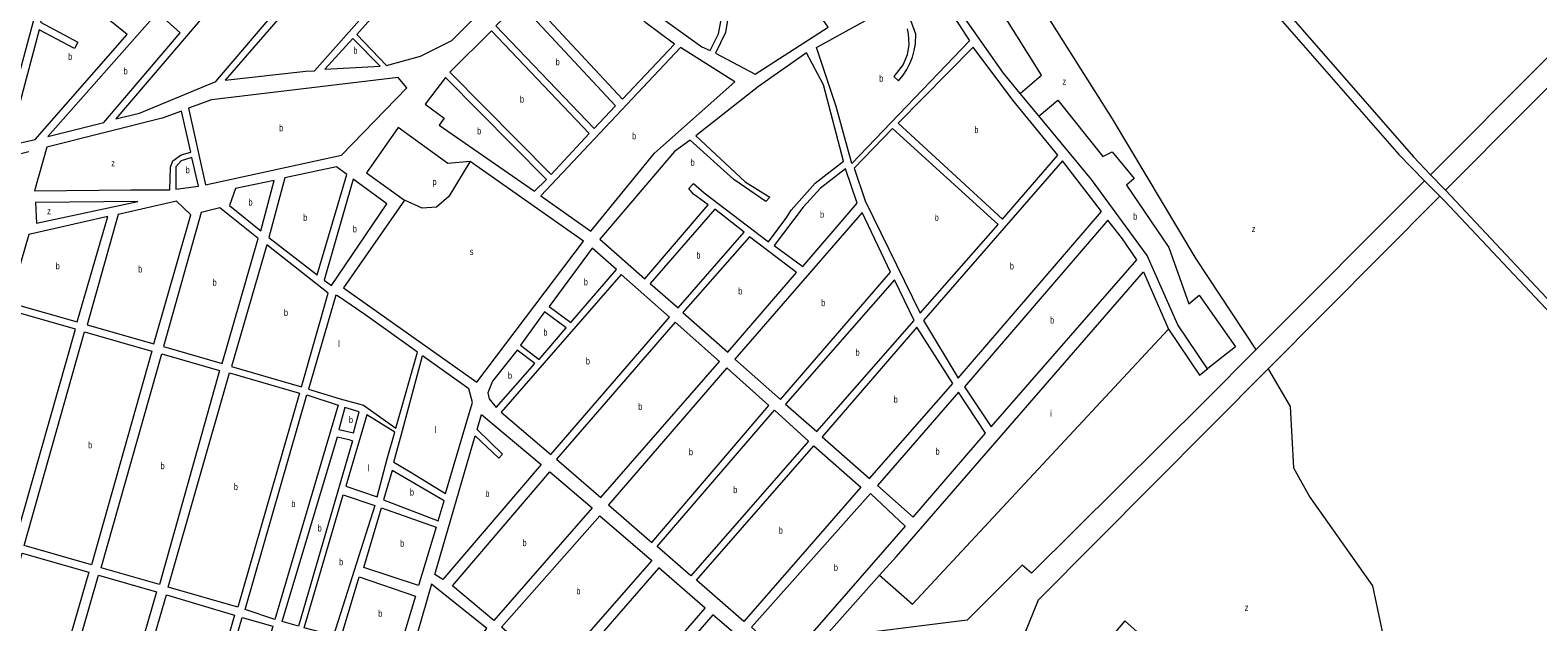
# Model space of a CAD drawing. Extents: x 639657 to 671642, y 222838 to 252123.
# Drawn here: x 654887 to 657140, y 245889 to 246773 of the extents above; entities that cross this region are included whole.
import ezdxf

# ---------------------------------------------------------------- set-up
doc = ezdxf.new("R2010")
doc.units = 0
doc.header["$LTSCALE"] = 4
for name, color, linetype, lineweight in [('1', 7, 'Continuous', 13), ('15', 7, 'Continuous', 13), ('21', 7, 'Continuous', 13)]:
    doc.layers.add(name, color=color, linetype=linetype, lineweight=lineweight)
doc.layers.add('7', color=7, linetype='Continuous')

msp = doc.modelspace()

# ---------------------------------------------------------------- linework, layer by layer
at = {"layer": '1'}
for p, q in [((655386.64, 246348.31), (655346.1, 246376.24)), ((655465.634, 246291.847), (655386.64, 246348.31)), ((655433.4, 246178.179), (655465.634, 246291.847)), ((655542.14, 246237.16), (655473.067, 246286.533))]:
    msp.add_line(p, q, dxfattribs=at)
for points in [[(656979.483, 246556.933), (657312.62, 246891.22), (657479.05, 247042.34), (657487.73, 247057.58), (657491.09, 247070.99), (657491.09, 247082.69), (657482.39, 247146.86), (657485.12, 247179.41), (657492.8, 247212.73), (657506.36, 247238.48), (657529.05, 247260.43), (657544.15, 247270.58), (657550.65, 247280.23), (657547.52, 247300.68), (657465.27, 247664.09), (657450.41, 247708.26), (657430.16, 247748.69), (657407.79, 247783.65), (657351, 247845.86), (657199.3, 248008.4), (656983.359, 247721.198)], [(656855.329, 247550.439), (656511.87, 247089.98), (656953.76, 246583.78), (656979.483, 246556.933)], [(657693.072, 247191.052), (657694.874, 247189.052), (657714.18, 247167.62), (657733.96, 247142.25), (657746.23, 247120.14), (657750.99, 247101.29), (657750.91, 247083.01), (657744.9, 247063.14), (657731.36, 247042.22), (657683.28, 246996.19), (657499.11, 246827.07), (657493.18, 246824.95), (657484.05, 246826.06), (657470.08, 246830.97), (657444.84, 246837.48), (657392.14, 246840.46), (657351.87, 246835.92), (657318.92, 246823.59), (657280.1, 246802.25), (657252.77, 246785.22), (657242.28, 246775.56), (657001.791, 246533.651)], [(656455.38, 247024.12), (656503.01, 247077.96), (656932.22, 246587.09), (656970.615, 246548.035), (656718.539, 246295.093)], [(654884.664, 246591.267), (654835.52, 246578.88), (654915.2, 246874.02), (654927.93, 246865.34), (654974.79, 246946.08), (655012.4, 246983.59), (655014.862, 246992.351)], [(656366.228, 246678.535), (656341.16, 246708.79), (656264.81, 246818.45), (656262.91, 246829.41), (656301.25, 246856.77), (656324.042, 246923.502)], [(656251.16, 246818.14), (656290.49, 246756.93), (656114.86, 246573.82), (656091.39, 246659.01), (656061.89, 246747.15), (656150.41, 246795.89)], [(656197.265, 246774.993), (656198.874, 246767.245), (656199.627, 246751.458), (656197.081, 246735.859), (656191.493, 246721.451), (656177.58, 246703.87), (656184.201, 246697.362), (656191.154, 246705.77), (656196.774, 246714.232), (656201.478, 246723.235), (656205.216, 246732.681), (656207.946, 246742.466), (656209.639, 246752.482), (656210.213, 246767.093), (656200.8, 246792.74)], [(656645.93, 246267.1), (656601.84, 246332.81), (656556.17, 246436.36), (656472.92, 246549.77), (656394.222, 246644.75), (656366.228, 246678.535)], [(655544.3, 246576.53), (655511.1, 246573.84), (655436.9, 246627.41), (655389.24, 246559.9), (655446.08, 246519.13)], [(655446.08, 246519.13), (655354.98, 246387.95), (655554.06, 246246.94), (655713.8, 246457.8), (655544.3, 246576.53)], [(656993.23, 246525.03), (656972.581, 246546.035), (656970.615, 246548.035)], [(656979.483, 246556.933), (656999.875, 246535.651), (657001.791, 246533.651)], [(656993.23, 246525.03), (656991.242, 246523.03), (656736.73, 246267.021)], [(657001.791, 246533.651), (657319.29, 246195.93), (657311.19, 246187.9), (657000.21, 246517.93), (656993.23, 246525.03)], [(656156.216, 245958.476), (656181.51, 245986.76), (656550.27, 246412.07), (656588.07, 246326.03)], [(655346.1, 246376.24), (655343.3, 246377.07), (655302.75, 246236.51), (655349.81, 246222.16)], [(656588.07, 246326.03), (656634.3, 246257.44), (656645.93, 246267.1)], [(656718.539, 246295.093), (656641.75, 246218.04), (656383.1, 245961.57), (656369.06, 245973.38), (656287.11, 245891.49), (656072.05, 245864.36), (656156.216, 245958.476)], [(655430.211, 246127.347), (655443.058, 246175.065), (655473.067, 246286.533)], [(656736.73, 246267.021), (656393.24, 245921.51), (656352, 245820.62), (656358.507, 245696.824)], [(655349.81, 246222.16), (655384.93, 246212.9), (655433.4, 246178.179)], [(655541.23, 246195.3), (655547.9, 246216.83), (655542.14, 246237.16)], [(655389.743, 246198.281), (655358.25, 246091.53), (655405.11, 246075.9), (655420.454, 246132.529)], [(655420.454, 246132.529), (655431.81, 246172.572), (655389.743, 246198.281)], [(655554.536, 246176.309), (655561.13, 246198.93), (655650.12, 246124.01)], [(655430.211, 246127.347), (655454.6, 246113.17), (655507.61, 246080.72), (655541.23, 246195.3)], [(655554.536, 246176.309), (655592.577, 246139.677), (655586.863, 246133.245), (655551.774, 246166.833)], [(655650.12, 246124.01), (655503.36, 245952.21), (655491.34, 245959.52), (655551.774, 246166.833)]]:
    msp.add_lwpolyline(points, dxfattribs=at)
for points in [[(655392.36, 246964.17), (655327.89, 247007.53), (655014.57, 246640.4), (655050.07, 246649.12), (655164.1, 246696.18)], [(655839.01, 246915.58), (655770.95, 246978.01), (655708.94, 246912.15), (655814.07, 246802.86), (655890.64, 246748.24), (655902.69, 246742.78), (655915.33, 246767.59), (655927.82, 246833.18)], [(655466.12, 246886.56), (655402.49, 246956.76), (655178.02, 246698.25), (655298.78, 246711.47), (655311.63, 246712.03)], [(655806.95, 246784.12), (655695.57, 246897.2), (655627.41, 246825.05), (655771.73, 246669.8), (655849.67, 246752.13)], [(656019.14, 246856.19), (655972.02, 246900.8), (655943.21, 246862.52), (655935.17, 246827.03), (655925.6, 246769.2), (655910.66, 246738.35), (655970.09, 246706.96), (656079.2, 246777.59), (656059.01, 246807.01)], [(655554.38, 246794.71), (655473.7, 246877.62), (655375.02, 246766.32), (655419.36, 246720.39), (655470.25, 246733.99), (655516.77, 246757.63)], [(655031.44, 246766.31), (654920.48, 246856.67), (654902.39, 246784.73), (654958.05, 246754.89), (654952.98, 246745.61), (654900.32, 246773.41), (654854.51, 246600.39), (654893.96, 246609.58)], [(655761.32, 246659.82), (655617.21, 246814.65), (655582.37, 246779.53), (655729.68, 246626.23)], [(655110.72, 246768.78), (655076.76, 246799.39), (654912.99, 246614.28), (654996.61, 246635.07)], [(655722.25, 246618.65), (655576.01, 246772.17), (655513.97, 246710.38), (655665.35, 246557.34)], [(655409.73, 246719.01), (655369.07, 246760.68), (655326.83, 246714.54)], [(655939.54, 246695.5), (655858.5, 246747.07), (655649.77, 246525.63), (655724.82, 246472.72), (655819.81, 246589.14)], [(656017.717, 246493.789), (656023.866, 246503.943), (656059.61, 246544.51), (656102.18, 246577.12), (656072.46, 246691.23), (656046.74, 246739.27), (655974.96, 246688.98), (655881.52, 246615.08), (655955.21, 246546.26), (655991.95, 246523.5), (655986.04, 246516.9), (655938.46, 246549.96), (655873.22, 246608.55), (655849.79, 246591.58), (655738, 246460.83), (655805.17, 246401.61), (655900.01, 246512.02), (655878.22, 246527.9), (655871.07, 246536.2), (655877.86, 246543.78), (655893.85, 246529.98), (655990.29, 246456.67)], [(656355.14, 246668.49), (656296.15, 246747.76), (656183.77, 246633.95), (656339.99, 246490.4), (656422.52, 246586.31)], [(655157.7, 246668.65), (655123.09, 246656.28), (655148.75, 246541.7), (655352.18, 246586.22), (655449.45, 246686.99), (655436.67, 246702.1)], [(655658.34, 246549.97), (655507.61, 246702.38), (655476.89, 246662.15), (655505.36, 246641.61), (655497.95, 246630.81), (655640.49, 246532.2)], [(654911.864, 246598.123), (654893.37, 246532.72), (655036.97, 246534.19), (655095.68, 246534.19), (655096.22, 246568.44), (655099.78, 246577.71), (655112.13, 246586.63), (655126.67, 246590.64), (655112.63, 246651.67), (655084, 246641.51)], [(656333.2, 246482.82), (656175.48, 246625.93), (656118.14, 246566.55), (656134.64, 246517.99), (656216.71, 246349.88)], [(655138.05, 246539.67), (655128.45, 246582.71), (655112.21, 246577.83), (655104.31, 246568.69), (655104.49, 246535.39)], [(655344.4, 246568.54), (655267.18, 246552.11), (655243.53, 246463.23), (655315.82, 246407.49), (655360.15, 246557.54)], [(656122.67, 246514.65), (656105.07, 246565.78), (656067.82, 246536.86), (656042.14, 246508.27), (655998.7, 246451.18), (656041.2, 246419.62)], [(656487.95, 246501.91), (656429.24, 246577.57), (656221.52, 246338.98), (656273.71, 246253.21)], [(655251.13, 246548.51), (655193.8, 246536.57), (655184.6, 246510.94), (655231.44, 246473.19)], [(655419.9, 246513.27), (655369.43, 246550.33), (655325.96, 246399.22), (655337.18, 246391.39)], [(654896.319, 246484.485), (655047.69, 246517.2), (654894.768, 246515.638)], [(655105.45, 246517.45), (655018.18, 246497.7), (654971.84, 246332.61), (655071.75, 246304.41), (655126.85, 246497.27)], [(654884.92, 246467.61), (654855.38, 246366.23), (654957.01, 246336.97), (655002.78, 246494.33)], [(655170.27, 246507.36), (655142.25, 246500.64), (655086.15, 246300.26), (655173.82, 246274.72), (655227.25, 246461.78)], [(655953.52, 246471.12), (655909.71, 246505.46), (655813.17, 246394.6), (655855.07, 246357.89)], [(656172.66, 246411.26), (656129.86, 246500.34), (655939.97, 246281.46), (656007.8, 246220.96)], [(656519.31, 246461.3), (656497.28, 246489.15), (656282.84, 246240.12), (656322.79, 246180.29), (656540.5, 246429.98)], [(655332.13, 246380.18), (655240.2, 246452.03), (655187.79, 246270.36), (655292.22, 246239.84)], [(655762.83, 246415.14), (655726.54, 246447.19), (655662.37, 246360.27), (655694.73, 246336.12)], [(656032.06, 246410.73), (655961.94, 246464.34), (655862.2, 246351.09), (655929.16, 246291.87)], [(655842.33, 246344.02), (655769.97, 246408.13), (655590.68, 246202.01), (655664.75, 246139)], [(656207.58, 246339.27), (656178.33, 246399.73), (656015.58, 246214.38), (656062.23, 246173.2)], [(654851.83, 246355.46), (654760.57, 246034.74), (654863.27, 246005.49), (654954.32, 246325.99)], [(655687.73, 246328.11), (655655.15, 246352.26), (655619.4, 246302.36), (655647.29, 246280.75)], [(655916.85, 246278.01), (655850.76, 246336.59), (655673.38, 246131.79), (655739.47, 246074.49)], [(655068.63, 246293.21), (654978.48, 245973.92), (654877.92, 246003.21), (654967.86, 246322.27)], [(656265.42, 246245.19), (656211.96, 246329.44), (656070.23, 246165.34), (656141.08, 246102.94)], [(655169.62, 246264.59), (655080.06, 245944.57), (654993.04, 245969.88), (655083.46, 246289.5)], [(655641.05, 246274.85), (655614.29, 246294.97), (655577.84, 246248.68), (655570.49, 246231), (655572.5, 246222.01), (655583.33, 246209.24)], [(655990.74, 246211.99), (655927.66, 246268.24), (655751.14, 246063.87), (655815.93, 246007.42)], [(655289.09, 246230.36), (655196.98, 245910.71), (655093, 245940.54), (655184.66, 246260.88)], [(655300.25, 246228.33), (655347.03, 246212.63), (655252.36, 245892.61), (655208.05, 245907.28)], [(656314.3, 246170.98), (656274.11, 246232.06), (656152.92, 246092.7), (656206.53, 246045.2)], [(655378.18, 246202.72), (655356.84, 246209.03), (655348.12, 246176.29), (655369.746, 246171.123)], [(656049.93, 246158.7), (655873.81, 245957.65), (655823.81, 246001.36), (655999.16, 246204.99)], [(655362.78, 246161.55), (655368.3, 246159.2), (655287.62, 245882.64), (655263.33, 245889.43), (655346.1, 246165.28)], [(656057.92, 246151.91), (656128.23, 246090.1), (655953.24, 245889.43), (655882.38, 245951.14)], [(655505.26, 246069.81), (655427.83, 246115.28), (655414.8, 246071.45), (655496.3, 246040.1)], [(655663.26, 246113.23), (655726.53, 246059.38), (655579.4, 245890.94), (655517.62, 245942.61)], [(655402.04, 246062.56), (655339.79, 245868.38), (655296, 245879.88), (655354.5, 246078.63)], [(656142.49, 246080.5), (656194.13, 246031.87), (656042.04, 245857.31), (655999.77, 245849.65), (655964.65, 245880.86)], [(655493.36, 246030.43), (655467.12, 245943.19), (655385.4, 245970), (655411.71, 246059.24)], [(655737.98, 246047.23), (655815.64, 245980.48), (655668.8, 245812.86), (655591.03, 245880.89)], [(654910.43, 245743.04), (654811.12, 245771.48), (654874.72, 245991.61), (654974.25, 245963.17)], [(655011.68, 245713.11), (654925.7, 245738.37), (654988.65, 245958.5), (655075.49, 245933.89)], [(655435.3, 245836.76), (655350.39, 245862.88), (655378.6, 245956.19), (655462.67, 245927.27)], [(655895.62, 245909.21), (655826.25, 245969.75), (655680.44, 245801.73), (655749.59, 245741.19)], [(655129.26, 245679.36), (655026.08, 245709.08), (655090.32, 245929.21), (655192, 245898.85)], [(655569.14, 245878.88), (655486.43, 245945.39), (655415.84, 245700.1)], [(655186.22, 245663.66), (655140.01, 245675.96), (655203.61, 245895.67), (655249.61, 245882.51)], [(655906.82, 245899.58), (655760.79, 245731.14), (655816.8, 245683.44), (655962.18, 245851.88)]]:
    msp.add_lwpolyline(points, close=True, dxfattribs=at)
at = {"layer": '15'}
for points in [[(655982.25, 247312.65), (655984.414, 247311.452), (656001.872, 247301.791), (656165.61, 247211.18), (656262.72, 247130.88), (656369.194, 247000.059), (656377.43, 246989.94), (656377.431, 246987.471), (656377.5, 246840.34), (656503.77, 246640.33), (656628.51, 246431.15)], [(656628.51, 246431.15), (656717.878, 246296.09), (656718.539, 246295.093)], [(656736.73, 246267.021), (656737.313, 246266.02), (656769.5, 246210.83), (656774.71, 246118.87), (656798.82, 246074.98), (656892.67, 245942.98), (656918.63, 245820.01), (657548.67, 245445.21), (657563.226, 245427.505), (657684.28, 245280.26), (657828.23, 245142.3), (658148.78, 244830.11), (658296.03, 244740.08), (658483.39, 244510.53), (658660.32, 244357.29), (658831.51, 244185.69), (658835.37, 244175.51), (658857.9, 244128.37), (659010.257, 244015.047), (659020.35, 244007.54), (659980.69, 243388.72)]]:
    msp.add_lwpolyline(points, dxfattribs=at)
at = {"layer": '21'}
for points in [[(656366.228, 246678.535), (656366.728, 246678.96), (656398.189, 246705.721), (656335.34, 246805.779), (656359.623, 246864.385), (656335.34, 246878.679), (656349.624, 246911.555), (656324.542, 246923.268), (656324.042, 246923.502)], [(656394.222, 246644.75), (656394.722, 246645.171), (656422.472, 246668.556), (656489.607, 246584.222), (656503.891, 246591.369), (656536.744, 246551.345), (656525.317, 246541.34), (656588.166, 246448.428), (656618.162, 246364.093), (656633.874, 246376.958), (656688.153, 246299.77), (656646.43, 246267.487), (656645.93, 246267.1)], [(655544.3, 246576.53), (655543.997, 246576.03), (655512.586, 246524.186), (655494.017, 246508.463), (655472.591, 246507.033), (655446.08, 246519.13)], [(656156.216, 245958.476), (656205.357, 245915.261), (656587.604, 246325.53), (656588.07, 246326.03)], [(656734.207, 245701.918), (656522.806, 245890.599), (656358.931, 245697.324), (656358.507, 245696.824)]]:
    msp.add_lwpolyline(points, dxfattribs=at)

# ---------------------------------------------------------------- texts
at = {"layer": '7'}
for s, width, p in [('b', 0.75, (654943.369, 246728.53)), ('b', 0.75, (655369.765, 246737.61)), ('b', 0.75, (655026.365, 246706.835)), ('b', 0.75, (655672.024, 246720.44)), ('b', 0.75, (656155.523, 246695.98)), ('z', 0.8, (656429.492, 246691.288)), ('b', 0.75, (655618.716, 246664.755)), ('b', 0.75, (655258.705, 246621.9)), ('b', 0.75, (655554.628, 246617.29)), ('b', 0.75, (656297.802, 246619.08)), ('b', 0.75, (655786.186, 246609.895)), ('b', 0.75, (655873.686, 246570.44)), ('z', 0.8, (655007.875, 246569.27)), ('b', 0.75, (655119.045, 246559.05)), ('p', 0.75, (655487.962, 246541.521)), ('b', 0.75, (655212.998, 246510.85)), ('z', 0.8, (654912.173, 246497.8)), ('b', 0.75, (655294.867, 246488.015)), ('b', 0.75, (656067.072, 246492.7)), ('b', 0.75, (656238.462, 246487.905)), ('b', 0.75, (656535.193, 246489.742)), ('b', 0.75, (655368.843, 246470.86)), ('z', 0.8, (656712.314, 246471.16)), ('b', 0.75, (654924.837, 246415.65)), ('s', 0.8, (655543.67, 246437.175)), ('b', 0.75, (655882.34, 246431.675)), ('b', 0.75, (656350.731, 246415.39)), ('b', 0.75, (655048.003, 246410.93)), ('b', 0.75, (655159.305, 246391.04)), ('b', 0.75, (655714.065, 246391.655)), ('b', 0.75, (655944.904, 246378.105)), ('b', 0.75, (655265.992, 246345.935)), ('b', 0.75, (656068.744, 246360.65)), ('b', 0.75, (656410.87, 246334.72)), ('b', 0.75, (655653.677, 246316.505)), ('b', 0.75, (656120.119, 246286.465)), ('b', 0.75, (655717.113, 246273.565)), ('b', 0.75, (655600.789, 246252.105)), ('b', 0.75, (656177.11, 246216.19)), ('b', 0.75, (655795.472, 246205.54)), ('b', 0.75, (655363.115, 246185.977)), ('b', 0.75, (654973.21, 246148.095)), ('b', 0.75, (655871.195, 246137.83)), ('b', 0.75, (656239.722, 246138.63)), ('b', 0.75, (655081.498, 246117.035)), ('b', 0.75, (655190.997, 246085.795)), ('b', 0.75, (655454.248, 246077.69)), ('b', 0.75, (655566.955, 246075.57)), ('b', 0.75, (655937.405, 246081.32)), ('b', 0.75, (655277.03, 246060.47)), ('b', 0.75, (655316.272, 246023.96)), ('b', 0.75, (656005.429, 246020.67)), ('b', 0.75, (655439.588, 246001.215)), ('b', 0.75, (655622.436, 246002.085)), ('b', 0.75, (655348.524, 245973.505)), ('b', 0.75, (656087.801, 245965.075)), ('b', 0.75, (655702.956, 245930.045)), ('b', 0.75, (655406.952, 245896.475)), ('z', 0.8, (656701.786, 245905.374))]:
    msp.add_text(s, height=10, dxfattribs=dict(at, width=width)).set_placement(p)
for s, p in [('l', (655346.689, 246299.615)), ('i', (656410.923, 246195.285)), ('l', (655491.061, 246170.89)), ('l', (655390.466, 246113.745))]:
    msp.add_text(s, height=10, dxfattribs=at).set_placement(p)

doc.saveas('drawing.dxf')
